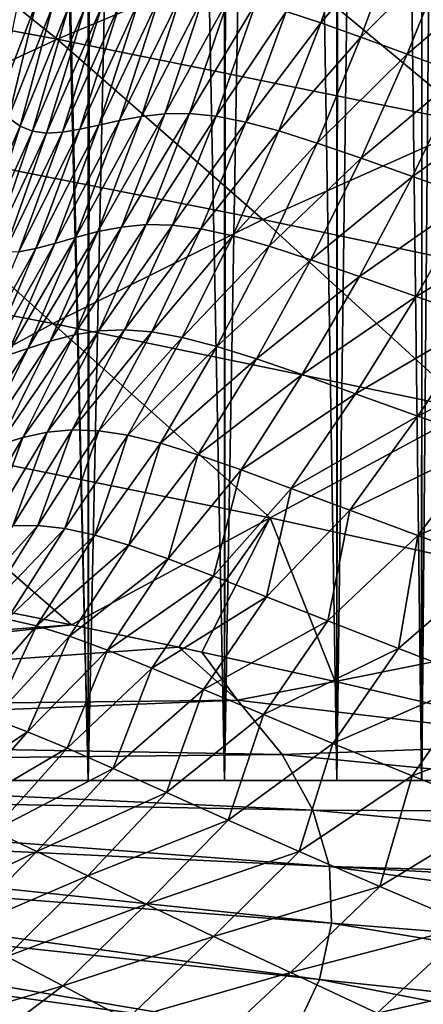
# Model space of a CAD drawing. Header units: metres. Extents: x -106 to 264, y -111 to 81.
# Tile 428 of 549: x 213.07 to 216.29, y 26.81 to 34.67. Entities that reach past the tile are written whole.
import ezdxf

# ---------------------------------------------------------------- set-up
doc = ezdxf.new("R2010")
doc.units = ezdxf.units.M
doc.layers.add('solid_20422013', color=7, linetype='CONTINUOUS')

msp = doc.modelspace()

# ---------------------------------------------------------------- linework, layer by layer
at = {"layer": 'solid_20422013'}
for points in [[(212.332138, 28.6, 11.699291), (213.616867, 28.6, 10.176958), (212.431763, 80.599998, 11.595023)], [(213.617081, 28.6, -10.176676), (212.332336, 28.6, -11.699088), (212.362701, 80.599998, -11.668878)], [(213.617081, 28.6, -10.176676), (212.362701, 80.599998, -11.668878), (213.625641, 80.599998, -10.165876)], [(213.616867, 28.6, 10.176958), (213.693375, 80.599998, 10.073905), (212.431763, 80.599998, 11.595023)], [(213.616867, 28.6, 10.176958), (214.706955, 28.6, 8.524329), (213.693375, 80.599998, 10.073905)], [(213.617081, 28.6, -10.176676), (213.625641, 80.599998, -10.165876), (214.703796, 80.599998, -8.528988)], [(214.707153, 28.6, -8.523974), (213.617081, 28.6, -10.176676), (214.703796, 80.599998, -8.528988)], [(214.706955, 28.6, 8.524329), (214.764145, 80.599998, 8.424852), (213.693375, 80.599998, 10.073905)], [(214.707153, 28.6, -8.523974), (214.703796, 80.599998, -8.528988), (215.596176, 80.599998, -6.762979)], [(214.706955, 28.6, 8.524329), (215.603226, 28.6, 6.74699), (214.764145, 80.599998, 8.424852)], [(215.603409, 28.6, -6.74657), (214.707153, 28.6, -8.523974), (215.596176, 80.599998, -6.762979)], [(215.603226, 28.6, 6.74699), (215.643997, 80.599998, 6.651483), (214.764145, 80.599998, 8.424852)], [(215.603409, 28.6, -6.74657), (215.596176, 80.599998, -6.762979), (216.271927, 80.599998, -4.917704)], [(215.603226, 28.6, 6.74699), (216.280167, 28.6, 4.890793), (215.643997, 80.599998, 6.651483)], [(216.280319, 28.6, -4.890322), (215.603409, 28.6, -6.74657), (216.271927, 80.599998, -4.917704)], [(216.280167, 28.6, 4.890793), (216.306488, 80.599998, 4.802981), (215.643997, 80.599998, 6.651483)], [(216.280319, 28.6, -4.890322), (216.271927, 80.599998, -4.917704), (216.733643, 80.599998, -2.992233)], [(216.280167, 28.6, 4.890793), (216.740433, 28.6, 2.955278), (216.306488, 80.599998, 4.802981)], [(216.740524, 28.6, -2.95477), (216.280319, 28.6, -4.890322), (216.733643, 80.599998, -2.992233)], [(211.670349, 35.881321, 179.235413), (210.007172, 35.144966, 183.126587), (213.370224, 34.519207, 184.437714)], [(215.057434, 35.227051, 180.472458), (211.670349, 35.881321, 179.235413), (213.370224, 34.519207, 184.437714)], [(216.72496, 35.849876, 176.538177), (215.057434, 35.227051, 180.472458), (218.42688, 34.52216, 181.682068)], [(215.476151, 34.650517, 114.297859), (215.19957, 34.740532, 110.431084), (215.781815, 35.543297, 114.406242)], [(215.476151, 34.650517, 114.297859), (215.781815, 35.543297, 114.406242), (216.11702, 35.409126, 118.074699)], [(215.79509, 34.536419, 117.939491), (215.476151, 34.650517, 114.297859), (216.11702, 35.409126, 118.074699)], [(215.79509, 34.536419, 117.939491), (216.11702, 35.409126, 118.074699), (216.507065, 35.253883, 121.507347)], [(216.165283, 34.399014, 121.348358), (215.79509, 34.536419, 117.939491), (216.507065, 35.253883, 121.507347)], [(216.165283, 34.399014, 121.348358), (216.507065, 35.253883, 121.507347), (216.961548, 35.08004, 124.704338)], [(215.057434, 35.227051, 180.472458), (213.370224, 34.519207, 184.437714), (216.720154, 33.840881, 185.718018)], [(218.42688, 34.52216, 181.682068), (215.057434, 35.227051, 180.472458), (216.720154, 33.840881, 185.718018)], [(213.370224, 34.519207, 184.437714), (210.007172, 35.144966, 183.126587), (211.682587, 33.735542, 188.388702)], [(216.596512, 34.240299, 124.525902), (216.165283, 34.399014, 121.348358), (216.961548, 35.08004, 124.704338)], [(212.886215, 33.98082, 38.731827), (213.067062, 34.850914, 38.732494), (213.202393, 34.807354, 46.123032)], [(213.703094, 33.833626, 83.034523), (214.024094, 34.83099, 83.038803), (214.185562, 34.853378, 88.117828)], [(213.866653, 33.869877, 88.115326), (213.703094, 33.833626, 83.034523), (214.185562, 34.853378, 88.117828)], [(213.866653, 33.869877, 88.115326), (214.185562, 34.853378, 88.117828), (214.357544, 34.867527, 92.973442)], [(214.041763, 33.901814, 92.967506), (213.866653, 33.869877, 88.115326), (214.357544, 34.867527, 92.973442)], [(214.041763, 33.901814, 92.967506), (214.357544, 34.867527, 92.973442), (214.541885, 34.86787, 97.621994)], [(214.228531, 33.922359, 97.606575), (214.041763, 33.901814, 92.967506), (214.541885, 34.86787, 97.621994)], [(214.228531, 33.922359, 97.606575), (214.541885, 34.86787, 97.621994), (214.740448, 34.848858, 102.079758)], [(214.427078, 33.924469, 102.047951), (214.228531, 33.922359, 97.606575), (214.740448, 34.848858, 102.079758)], [(214.427078, 33.924469, 102.047951), (214.740448, 34.848858, 102.079758), (214.957092, 34.806595, 106.353539)], [(212.979752, 33.890446, 46.116367), (212.886215, 33.98082, 38.731827), (213.202393, 34.807354, 46.123032)], [(212.979752, 33.890446, 46.116367), (213.202393, 34.807354, 46.123032), (213.331177, 34.779175, 53.167686)], [(213.073608, 33.824509, 53.153835), (212.979752, 33.890446, 46.116367), (213.331177, 34.779175, 53.167686)], [(213.073608, 33.824509, 53.153835), (213.331177, 34.779175, 53.167686), (213.458649, 34.76606, 59.855347)], [(213.173752, 33.783478, 59.835644), (213.073608, 33.824509, 53.153835), (213.458649, 34.76606, 59.855347)], [(213.173752, 33.783478, 59.835644), (213.458649, 34.76606, 59.855347), (213.58963, 34.768211, 66.163895)], [(213.285675, 33.768272, 66.14325), (213.173752, 33.783478, 59.835644), (213.58963, 34.768211, 66.163895)], [(213.285675, 33.768272, 66.14325), (213.58963, 34.768211, 66.163895), (213.726974, 34.783169, 72.102959)], [(213.411743, 33.776009, 72.086594), (213.285675, 33.768272, 66.14325), (213.726974, 34.783169, 72.102959)], [(213.411743, 33.776009, 72.086594), (213.726974, 34.783169, 72.102959), (213.871536, 34.805832, 77.713737)], [(213.551193, 33.80006, 77.703873), (213.411743, 33.776009, 72.086594), (213.871536, 34.805832, 77.713737)], [(213.551193, 33.80006, 77.703873), (213.871536, 34.805832, 77.713737), (214.024094, 34.83099, 83.038803)], [(213.703094, 33.833626, 83.034523), (213.551193, 33.80006, 77.703873), (214.024094, 34.83099, 83.038803)], [(214.640045, 33.903091, 106.298691), (214.427078, 33.924469, 102.047951), (214.957092, 34.806595, 106.353539)], [(214.640045, 33.903091, 106.298691), (214.957092, 34.806595, 106.353539), (215.19957, 34.740532, 110.431084)], [(214.875168, 33.857216, 110.348946), (214.640045, 33.903091, 106.298691), (215.19957, 34.740532, 110.431084)], [(214.875168, 33.857216, 110.348946), (215.19957, 34.740532, 110.431084), (215.476151, 34.650517, 114.297859)], [(215.140732, 33.78632, 114.186874), (214.875168, 33.857216, 110.348946), (215.476151, 34.650517, 114.297859)], [(215.140732, 33.78632, 114.186874), (215.476151, 34.650517, 114.297859), (215.79509, 34.536419, 117.939491)], [(215.445084, 33.689899, 117.800751), (215.140732, 33.78632, 114.186874), (215.79509, 34.536419, 117.939491)], [(215.445084, 33.689899, 117.800751), (215.79509, 34.536419, 117.939491), (216.165283, 34.399014, 121.348358)], [(213.370224, 34.519207, 184.437714), (211.682587, 33.735542, 188.388702), (215.012085, 33.077908, 189.739395)], [(216.720154, 33.840881, 185.718018), (213.370224, 34.519207, 184.437714), (215.012085, 33.077908, 189.739395)], [(215.79715, 33.568314, 121.185059), (215.445084, 33.689899, 117.800751), (216.165283, 34.399014, 121.348358)], [(215.79715, 33.568314, 121.185059), (216.165283, 34.399014, 121.348358), (216.596512, 34.240299, 124.525902)], [(216.20668, 33.423077, 124.342575), (215.79715, 33.568314, 121.185059), (216.596512, 34.240299, 124.525902)], [(216.20668, 33.423077, 124.342575), (216.596512, 34.240299, 124.525902), (217.098572, 34.062355, 127.474197)], [(216.683487, 33.255795, 127.276642), (216.20668, 33.423077, 124.342575), (217.098572, 34.062355, 127.474197)], [(213.516113, 32.935524, 88.114639), (213.866653, 33.869877, 88.115326), (214.041763, 33.901814, 92.967506)], [(213.693878, 32.981987, 92.963249), (213.516113, 32.935524, 88.114639), (214.041763, 33.901814, 92.967506)], [(213.693878, 32.981987, 92.963249), (214.041763, 33.901814, 92.967506), (214.228531, 33.922359, 97.606575)], [(213.882523, 33.018929, 97.592552), (213.693878, 32.981987, 92.963249), (214.228531, 33.922359, 97.606575)], [(213.882523, 33.018929, 97.592552), (214.228531, 33.922359, 97.606575), (214.427078, 33.924469, 102.047951)], [(214.080582, 33.03809, 102.017159), (213.882523, 33.018929, 97.592552), (214.427078, 33.924469, 102.047951)], [(214.080582, 33.03809, 102.017159), (214.427078, 33.924469, 102.047951), (214.640045, 33.903091, 106.298691)], [(214.289597, 33.033504, 106.244377), (214.080582, 33.03809, 102.017159), (214.640045, 33.903091, 106.298691)], [(214.289597, 33.033504, 106.244377), (214.640045, 33.903091, 106.298691), (214.875168, 33.857216, 110.348946)], [(212.715729, 33.005779, 46.110317), (212.979752, 33.890446, 46.116367), (213.073608, 33.824509, 53.153835)], [(212.778122, 32.910179, 53.1408), (212.715729, 33.005779, 46.110317), (213.073608, 33.824509, 53.153835)], [(212.778122, 32.910179, 53.1408), (213.073608, 33.824509, 53.153835), (213.173752, 33.783478, 59.835644)], [(213.199402, 32.847065, 77.695648), (213.551193, 33.80006, 77.703873), (213.703094, 33.833626, 83.034523)], [(213.350708, 32.887806, 83.032043), (213.199402, 32.847065, 77.695648), (213.703094, 33.833626, 83.034523)], [(213.350708, 32.887806, 83.032043), (213.703094, 33.833626, 83.034523), (213.866653, 33.869877, 88.115326)], [(213.516113, 32.935524, 88.114639), (213.350708, 32.887806, 83.032043), (213.866653, 33.869877, 88.115326)], [(214.517212, 33.003819, 110.266861), (214.289597, 33.033504, 106.244377), (214.875168, 33.857216, 110.348946)], [(214.517212, 33.003819, 110.266861), (214.875168, 33.857216, 110.348946), (215.140732, 33.78632, 114.186874)], [(216.720154, 33.840881, 185.718018), (215.012085, 33.077908, 189.739395), (218.353073, 32.369804, 191.00351)], [(211.682587, 33.735542, 188.388702), (210.014236, 32.885612, 192.27803), (213.335556, 32.249386, 193.669266)], [(215.012085, 33.077908, 189.739395), (211.682587, 33.735542, 188.388702), (213.335556, 32.249386, 193.669266)], [(212.853683, 32.847397, 59.816887), (212.778122, 32.910179, 53.1408), (213.173752, 33.783478, 59.835644)], [(212.853683, 32.847397, 59.816887), (213.173752, 33.783478, 59.835644), (213.285675, 33.768272, 66.14325)], [(212.948532, 32.818882, 66.123741), (212.853683, 32.847397, 59.816887), (213.285675, 33.768272, 66.14325)], [(212.948532, 32.818882, 66.123741), (213.285675, 33.768272, 66.14325), (213.411743, 33.776009, 72.086594)], [(213.064529, 32.821396, 72.071609), (212.948532, 32.818882, 66.123741), (213.411743, 33.776009, 72.086594)], [(213.064529, 32.821396, 72.071609), (213.411743, 33.776009, 72.086594), (213.551193, 33.80006, 77.703873)], [(213.199402, 32.847065, 77.695648), (213.064529, 32.821396, 72.071609), (213.551193, 33.80006, 77.703873)], [(214.771744, 32.948219, 114.075478), (214.517212, 33.003819, 110.266861), (215.140732, 33.78632, 114.186874)], [(214.771744, 32.948219, 114.075478), (215.140732, 33.78632, 114.186874), (215.445084, 33.689899, 117.800751)], [(215.061569, 32.865929, 117.66124), (214.771744, 32.948219, 114.075478), (215.445084, 33.689899, 117.800751)], [(215.061569, 32.865929, 117.66124), (215.445084, 33.689899, 117.800751), (215.79715, 33.568314, 121.185059)], [(215.395615, 32.756969, 121.02076), (215.061569, 32.865929, 117.66124), (215.79715, 33.568314, 121.185059)], [(215.395615, 32.756969, 121.02076), (215.79715, 33.568314, 121.185059), (216.20668, 33.423077, 124.342575)], [(215.7836, 32.622463, 124.158134), (215.395615, 32.756969, 121.02076), (216.20668, 33.423077, 124.342575)], [(215.7836, 32.622463, 124.158134), (216.20668, 33.423077, 124.342575), (216.683487, 33.255795, 127.276642)], [(216.235275, 32.463612, 127.077995), (215.7836, 32.622463, 124.158134), (216.683487, 33.255795, 127.276642)], [(216.235275, 32.463612, 127.077995), (216.683487, 33.255795, 127.276642), (217.237335, 33.068062, 129.990906)], [(215.012085, 33.077908, 189.739395), (213.335556, 32.249386, 193.669266), (216.674469, 31.557903, 194.959579)], [(213.504425, 32.157562, 97.579071), (213.882523, 33.018929, 97.592552), (214.080582, 33.03809, 102.017159)], [(213.70137, 32.189987, 101.986748), (213.504425, 32.157562, 97.579071), (214.080582, 33.03809, 102.017159)], [(213.70137, 32.189987, 101.986748), (214.080582, 33.03809, 102.017159), (214.289597, 33.033504, 106.244377)], [(213.905975, 32.198364, 106.190292), (213.70137, 32.189987, 101.986748), (214.289597, 33.033504, 106.244377)], [(213.905975, 32.198364, 106.190292), (214.289597, 33.033504, 106.244377), (214.517212, 33.003819, 110.266861)], [(218.353073, 32.369804, 191.00351), (215.012085, 33.077908, 189.739395), (216.674469, 31.557903, 194.959579)], [(216.760345, 32.281616, 129.785217), (216.235275, 32.463612, 127.077995), (217.237335, 33.068062, 129.990906)], [(213.13475, 32.049774, 88.114655), (213.516113, 32.935524, 88.114639), (213.693878, 32.981987, 92.963249)], [(213.31459, 32.107765, 92.959656), (213.13475, 32.049774, 88.114655), (213.693878, 32.981987, 92.963249)], [(213.31459, 32.107765, 92.959656), (213.693878, 32.981987, 92.963249), (213.882523, 33.018929, 97.592552)], [(213.504425, 32.157562, 97.579071), (213.31459, 32.107765, 92.959656), (213.882523, 33.018929, 97.592552)], [(214.125732, 32.181095, 110.184853), (213.905975, 32.198364, 106.190292), (214.517212, 33.003819, 110.266861)], [(214.125732, 32.181095, 110.184853), (214.517212, 33.003819, 110.266861), (214.771744, 32.948219, 114.075478)], [(214.369003, 32.137177, 113.964073), (214.125732, 32.181095, 110.184853), (214.771744, 32.948219, 114.075478)], [(214.369003, 32.137177, 113.964073), (214.771744, 32.948219, 114.075478), (215.061569, 32.865929, 117.66124)], [(213.335556, 32.249386, 193.669266), (210.014236, 32.885612, 192.27803), (211.721466, 31.372654, 197.42836)], [(212.817184, 31.946024, 77.687874), (213.199402, 32.847065, 77.695648), (213.350708, 32.887806, 83.032043)], [(212.967896, 31.992804, 83.030205), (212.817184, 31.946024, 77.687874), (213.350708, 32.887806, 83.032043)], [(212.967896, 31.992804, 83.030205), (213.350708, 32.887806, 83.032043), (213.516113, 32.935524, 88.114639)], [(213.13475, 32.049774, 88.114655), (212.967896, 31.992804, 83.030205), (213.516113, 32.935524, 88.114639)], [(212.68634, 31.918543, 72.056831), (213.064529, 32.821396, 72.071609), (213.199402, 32.847065, 77.695648)], [(212.817184, 31.946024, 77.687874), (212.68634, 31.918543, 72.056831), (213.199402, 32.847065, 77.695648)], [(214.644165, 32.065632, 117.521721), (214.369003, 32.137177, 113.964073), (215.061569, 32.865929, 117.66124)], [(214.644165, 32.065632, 117.521721), (215.061569, 32.865929, 117.66124), (215.395615, 32.756969, 121.02076)], [(214.960129, 31.966242, 120.856552), (214.644165, 32.065632, 117.521721), (215.395615, 32.756969, 121.02076)], [(214.960129, 31.966242, 120.856552), (215.395615, 32.756969, 121.02076), (215.7836, 32.622463, 124.158134)], [(215.326508, 31.839823, 123.973976), (214.960129, 31.966242, 120.856552), (215.7836, 32.622463, 124.158134)], [(215.326508, 31.839823, 123.973976), (215.7836, 32.622463, 124.158134), (216.235275, 32.463612, 127.077995)], [(215.753036, 31.687262, 126.879868), (215.326508, 31.839823, 123.973976), (216.235275, 32.463612, 127.077995)], [(215.753036, 31.687262, 126.879868), (216.235275, 32.463612, 127.077995), (216.760345, 32.281616, 129.785217)], [(213.335556, 32.249386, 193.669266), (211.721466, 31.372654, 197.42836), (215.070282, 30.697485, 198.712433)], [(216.674469, 31.557903, 194.959579), (213.335556, 32.249386, 193.669266), (215.070282, 30.697485, 198.712433)], [(216.249329, 31.509445, 129.580353), (215.753036, 31.687262, 126.879868), (216.760345, 32.281616, 129.785217)], [(216.249329, 31.509445, 129.580353), (216.760345, 32.281616, 129.785217), (217.367554, 32.077694, 132.289734)], [(213.094727, 31.33811, 97.566757), (213.504425, 32.157562, 97.579071), (213.70137, 32.189987, 101.986748)], [(213.290009, 31.380503, 101.957413), (213.094727, 31.33811, 97.566757), (213.70137, 32.189987, 101.986748)], [(213.290009, 31.380503, 101.957413), (213.70137, 32.189987, 101.986748), (213.905975, 32.198364, 106.190292)], [(213.489883, 31.3986, 106.137238), (213.290009, 31.380503, 101.957413), (213.905975, 32.198364, 106.190292)], [(213.489883, 31.3986, 106.137238), (213.905975, 32.198364, 106.190292), (214.125732, 32.181095, 110.184853)], [(213.701706, 31.390621, 110.103882), (213.489883, 31.3986, 106.137238), (214.125732, 32.181095, 110.184853)], [(213.701706, 31.390621, 110.103882), (214.125732, 32.181095, 110.184853), (214.369003, 32.137177, 113.964073)], [(212.72316, 31.211803, 88.115997), (213.13475, 32.049774, 88.114655), (213.31459, 32.107765, 92.959656)], [(212.904373, 31.278591, 92.957306), (212.72316, 31.211803, 88.115997), (213.31459, 32.107765, 92.959656)], [(212.904373, 31.278591, 92.957306), (213.31459, 32.107765, 92.959656), (213.504425, 32.157562, 97.579071)], [(213.094727, 31.33811, 97.566757), (212.904373, 31.278591, 92.957306), (213.504425, 32.157562, 97.579071)], [(213.933807, 31.355434, 113.853783), (213.701706, 31.390621, 110.103882), (214.369003, 32.137177, 113.964073)], [(213.933807, 31.355434, 113.853783), (214.369003, 32.137177, 113.964073), (214.644165, 32.065632, 117.521721)], [(212.555328, 31.147625, 83.029701), (212.967896, 31.992804, 83.030205), (213.13475, 32.049774, 88.114655)], [(212.72316, 31.211803, 88.115997), (212.555328, 31.147625, 83.029701), (213.13475, 32.049774, 88.114655)], [(214.194504, 31.291924, 117.383476), (213.933807, 31.355434, 113.853783), (214.644165, 32.065632, 117.521721)], [(214.194504, 31.291924, 117.383476), (214.644165, 32.065632, 117.521721), (214.960129, 31.966242, 120.856552)], [(216.824081, 31.307255, 132.086121), (216.249329, 31.509445, 129.580353), (217.367554, 32.077694, 132.289734)], [(214.492661, 31.19969, 120.693848), (214.194504, 31.291924, 117.383476), (214.960129, 31.966242, 120.856552)], [(214.492661, 31.19969, 120.693848), (214.960129, 31.966242, 120.856552), (215.326508, 31.839823, 123.973976)], [(214.837769, 31.07929, 123.791595), (214.492661, 31.19969, 120.693848), (215.326508, 31.839823, 123.973976)], [(214.837769, 31.07929, 123.791595), (215.326508, 31.839823, 123.973976), (215.753036, 31.687262, 126.879868)], [(215.239441, 30.931358, 126.683823), (214.837769, 31.07929, 123.791595), (215.753036, 31.687262, 126.879868)], [(215.239441, 30.931358, 126.683823), (215.753036, 31.687262, 126.879868), (216.249329, 31.509445, 129.580353)], [(216.674469, 31.557903, 194.959579), (215.070282, 30.697485, 198.712433), (218.425888, 29.958836, 199.907272)], [(215.707184, 30.756516, 129.377853), (215.239441, 30.931358, 126.683823), (216.249329, 31.509445, 129.580353)], [(215.707184, 30.756516, 129.377853), (216.249329, 31.509445, 129.580353), (216.824081, 31.307255, 132.086121)], [(212.823151, 30.605108, 101.400764), (213.094727, 31.33811, 97.566757), (213.290009, 31.380503, 101.957413)], [(213.015564, 30.633251, 105.541862), (212.823151, 30.605108, 101.400764), (213.290009, 31.380503, 101.957413)], [(213.015564, 30.633251, 105.541862), (213.290009, 31.380503, 101.957413), (213.489883, 31.3986, 106.137238)], [(213.215759, 30.635771, 109.47023), (213.015564, 30.633251, 105.541862), (213.489883, 31.3986, 106.137238)], [(213.215759, 30.635771, 109.47023), (213.489883, 31.3986, 106.137238), (213.701706, 31.390621, 110.103882)], [(213.431717, 30.611464, 113.185089), (213.215759, 30.635771, 109.47023), (213.701706, 31.390621, 110.103882)], [(213.431717, 30.611464, 113.185089), (213.701706, 31.390621, 110.103882), (213.933807, 31.355434, 113.853783)], [(211.721466, 31.372654, 197.42836), (212.502045, 30.037626, 201.743774), (213.485031, 29.842205, 202.089035)], [(215.070282, 30.697485, 198.712433), (211.721466, 31.372654, 197.42836), (213.485031, 29.842205, 202.089035)], [(212.63208, 30.553551, 97.046227), (212.904373, 31.278591, 92.957306), (213.094727, 31.33811, 97.566757)], [(212.823151, 30.605108, 101.400764), (212.63208, 30.553551, 97.046227), (213.094727, 31.33811, 97.566757)], [(213.671371, 30.55913, 116.685699), (213.431717, 30.611464, 113.185089), (213.933807, 31.355434, 113.853783)], [(213.671371, 30.55913, 116.685699), (213.933807, 31.355434, 113.853783), (214.194504, 31.291924, 117.383476)], [(216.249619, 30.55537, 131.885117), (215.707184, 30.756516, 129.377853), (216.824081, 31.307255, 132.086121)], [(216.249619, 30.55537, 131.885117), (216.824081, 31.307255, 132.086121), (217.485138, 31.081577, 134.412018)], [(213.943039, 30.47805, 119.973953), (213.671371, 30.55913, 116.685699), (214.194504, 31.291924, 117.383476)], [(213.943039, 30.47805, 119.973953), (214.194504, 31.291924, 117.383476), (214.492661, 31.19969, 120.693848)], [(214.255737, 30.368484, 123.057205), (213.943039, 30.47805, 119.973953), (214.492661, 31.19969, 120.693848)], [(214.255737, 30.368484, 123.057205), (214.492661, 31.19969, 120.693848), (214.837769, 31.07929, 123.791595)], [(214.618576, 30.23082, 125.94352), (214.255737, 30.368484, 123.057205), (214.837769, 31.07929, 123.791595)], [(214.618576, 30.23082, 125.94352), (214.837769, 31.07929, 123.791595), (215.239441, 30.931358, 126.683823)], [(216.874557, 30.328508, 134.220795), (216.249619, 30.55537, 131.885117), (217.485138, 31.081577, 134.412018)], [(215.040634, 30.065437, 128.640976), (214.618576, 30.23082, 125.94352), (215.239441, 30.931358, 126.683823)], [(215.040634, 30.065437, 128.640976), (215.239441, 30.931358, 126.683823), (215.707184, 30.756516, 129.377853)], [(215.530396, 29.872694, 131.160278), (215.040634, 30.065437, 128.640976), (215.707184, 30.756516, 129.377853)], [(215.530396, 29.872694, 131.160278), (215.707184, 30.756516, 129.377853), (216.249619, 30.55537, 131.885117)], [(215.070282, 30.697485, 198.712433), (213.485031, 29.842205, 202.089035), (214.340912, 29.663633, 202.396362)], [(215.070282, 30.697485, 198.712433), (214.340912, 29.663633, 202.396362), (214.523926, 29.624472, 202.462738)], [(215.070282, 30.697485, 198.712433), (214.523926, 29.624472, 202.462738), (215.589767, 29.389231, 202.854843)], [(218.425888, 29.958836, 199.907272), (215.070282, 30.697485, 198.712433), (215.589767, 29.389231, 202.854843)], [(212.56279, 29.908573, 106.034348), (213.015564, 30.633251, 105.541862), (213.215759, 30.635771, 109.47023)], [(212.759232, 29.912037, 109.946022), (212.56279, 29.908573, 106.034348), (213.215759, 30.635771, 109.47023)], [(212.759232, 29.912037, 109.946022), (213.215759, 30.635771, 109.47023), (213.431717, 30.611464, 113.185089)], [(212.970169, 29.887775, 113.638351), (212.759232, 29.912037, 109.946022), (213.431717, 30.611464, 113.185089)], [(212.970169, 29.887775, 113.638351), (213.431717, 30.611464, 113.185089), (213.671371, 30.55913, 116.685699)], [(213.203629, 29.834476, 117.113396), (212.970169, 29.887775, 113.638351), (213.671371, 30.55913, 116.685699)], [(213.203629, 29.834476, 117.113396), (213.671371, 30.55913, 116.685699), (213.943039, 30.47805, 119.973953)], [(216.095352, 29.652895, 133.516144), (215.530396, 29.872694, 131.160278), (216.249619, 30.55537, 131.885117)], [(216.095352, 29.652895, 133.516144), (216.249619, 30.55537, 131.885117), (216.874557, 30.328508, 134.220795)], [(213.468094, 29.751442, 120.376221), (213.203629, 29.834476, 117.113396), (213.943039, 30.47805, 119.973953)], [(213.468094, 29.751442, 120.376221), (213.943039, 30.47805, 119.973953), (214.255737, 30.368484, 123.057205)], [(213.772675, 29.638796, 123.436005), (213.468094, 29.751442, 120.376221), (214.255737, 30.368484, 123.057205)], [(213.772675, 29.638796, 123.436005), (214.255737, 30.368484, 123.057205), (214.618576, 30.23082, 125.94352)], [(216.742966, 29.406343, 135.723663), (216.095352, 29.652895, 133.516144), (216.874557, 30.328508, 134.220795)], [(214.12648, 29.496725, 126.302208), (213.772675, 29.638796, 123.436005), (214.618576, 30.23082, 125.94352)], [(214.12648, 29.496725, 126.302208), (214.618576, 30.23082, 125.94352), (215.040634, 30.065437, 128.640976)], [(214.538651, 29.325407, 128.984436), (214.12648, 29.496725, 126.302208), (215.040634, 30.065437, 128.640976)], [(214.538651, 29.325407, 128.984436), (215.040634, 30.065437, 128.640976), (215.530396, 29.872694, 131.160278)], [(206.945435, 29.356541, 205.011185), (213.485031, 29.842205, 202.089035), (212.502045, 30.037626, 201.743774)], [(212.619507, 29.165459, 116.344383), (212.970169, 29.887775, 113.638351), (213.203629, 29.834476, 117.113396)], [(218.425888, 29.958836, 199.907272), (215.589767, 29.389231, 202.854843), (217.707336, 28.896646, 203.62648)], [(207.216217, 29.152647, 205.577713), (213.485031, 29.842205, 202.089035), (206.945435, 29.356541, 205.011185)], [(207.216217, 29.152647, 205.577713), (214.340912, 29.663633, 202.396362), (213.485031, 29.842205, 202.089035)], [(212.8591, 29.091679, 119.585487), (212.619507, 29.165459, 116.344383), (213.203629, 29.834476, 117.113396)], [(212.8591, 29.091679, 119.585487), (213.203629, 29.834476, 117.113396), (213.468094, 29.751442, 120.376221)], [(215.017395, 29.124956, 131.495468), (214.538651, 29.325407, 128.984436), (215.530396, 29.872694, 131.160278)], [(215.017395, 29.124956, 131.495468), (215.530396, 29.872694, 131.160278), (216.095352, 29.652895, 133.516144)], [(213.132813, 28.988625, 122.63089), (212.8591, 29.091679, 119.585487), (213.468094, 29.751442, 120.376221)], [(213.132813, 28.988625, 122.63089), (213.468094, 29.751442, 120.376221), (213.772675, 29.638796, 123.436005)], [(214.810471, 29.240986, 203.569168), (214.340912, 29.663633, 202.396362), (207.216217, 29.152647, 205.577713)], [(214.810471, 29.240986, 203.569168), (214.523926, 29.624472, 202.462738), (214.340912, 29.663633, 202.396362)], [(215.570267, 28.89543, 133.850952), (215.017395, 29.124956, 131.495468), (216.095352, 29.652895, 133.516144)], [(215.570267, 28.89543, 133.850952), (216.095352, 29.652895, 133.516144), (216.742966, 29.406343, 135.723663)], [(213.449142, 28.856279, 125.490768), (213.132813, 28.988625, 122.63089), (213.772675, 29.638796, 123.436005)], [(213.449142, 28.856279, 125.490768), (213.772675, 29.638796, 123.436005), (214.12648, 29.496725, 126.302208)], [(214.810471, 29.240986, 203.569168), (215.589767, 29.389231, 202.854843), (214.523926, 29.624472, 202.462738)], [(213.816589, 28.69463, 128.175354), (213.449142, 28.856279, 125.490768), (214.12648, 29.496725, 126.302208)], [(213.816589, 28.69463, 128.175354), (214.12648, 29.496725, 126.302208), (214.538651, 29.325407, 128.984436)], [(214.810471, 29.240986, 203.569168), (217.707336, 28.896646, 203.62648), (215.589767, 29.389231, 202.854843)], [(216.204727, 28.636883, 136.066605), (215.570267, 28.89543, 133.850952), (216.742966, 29.406343, 135.723663)], [(216.204727, 28.636883, 136.066605), (216.742966, 29.406343, 135.723663), (217.480484, 29.133295, 137.797989)], [(214.243118, 28.503601, 130.696671), (213.816589, 28.69463, 128.175354), (214.538651, 29.325407, 128.984436)], [(214.243118, 28.503601, 130.696671), (214.538651, 29.325407, 128.984436), (215.017395, 29.124956, 131.495468)], [(214.810471, 29.240986, 203.569168), (207.216217, 29.152647, 205.577713), (207.434921, 28.941744, 206.163712)], [(215.166656, 28.805614, 204.779068), (214.810471, 29.240986, 203.569168), (207.434921, 28.941744, 206.163712)], [(215.166656, 28.805614, 204.779068), (217.707336, 28.896646, 203.62648), (214.810471, 29.240986, 203.569168)], [(214.735779, 28.283026, 133.069748), (214.243118, 28.503601, 130.696671), (215.017395, 29.124956, 131.495468)], [(214.735779, 28.283026, 133.069748), (215.017395, 29.124956, 131.495468), (215.570267, 28.89543, 133.850952)], [(216.927734, 28.349209, 138.158554), (216.204727, 28.636883, 136.066605), (217.480484, 29.133295, 137.797989)], [(212.297775, 28.437588, 119.70649), (212.8591, 29.091679, 119.585487), (213.132813, 28.988625, 122.63089)], [(215.166656, 28.805614, 204.779068), (207.434921, 28.941744, 206.163712), (207.600006, 28.725353, 206.764954)], [(212.297775, 28.437588, 119.70649), (213.132813, 28.988625, 122.63089), (212.558273, 28.332563, 122.732468)], [(212.558273, 28.332563, 122.732468), (213.132813, 28.988625, 122.63089), (213.449142, 28.856279, 125.490768)], [(215.301559, 28.032722, 135.309921), (214.735779, 28.283026, 133.069748), (215.570267, 28.89543, 133.850952)], [(215.166656, 28.805614, 204.779068), (220.014572, 28.338869, 204.403976), (217.707336, 28.896646, 203.62648)], [(215.301559, 28.032722, 135.309921), (215.570267, 28.89543, 133.850952), (216.204727, 28.636883, 136.066605)], [(215.411453, 28.361572, 206.013062), (215.166656, 28.805614, 204.779068), (207.600006, 28.725353, 206.764954)], [(212.558273, 28.332563, 122.732468), (213.449142, 28.856279, 125.490768), (212.858978, 28.19762, 125.577507)], [(212.858978, 28.19762, 125.577507), (213.449142, 28.856279, 125.490768), (213.816589, 28.69463, 128.175354)], [(215.411453, 28.361572, 206.013062), (220.014572, 28.338869, 204.403976), (215.166656, 28.805614, 204.779068)], [(215.411453, 28.361572, 206.013062), (207.600006, 28.725353, 206.764954), (207.710281, 28.505035, 207.37709)], [(212.858978, 28.19762, 125.577507), (213.816589, 28.69463, 128.175354), (213.208099, 28.03256, 128.253052)], [(213.208099, 28.03256, 128.253052), (213.816589, 28.69463, 128.175354), (214.243118, 28.503601, 130.696671)], [(215.947372, 27.752481, 137.432571), (215.301559, 28.032722, 135.309921), (216.204727, 28.636883, 136.066605)], [(215.947372, 27.752481, 137.432571), (216.204727, 28.636883, 136.066605), (216.927734, 28.349209, 138.158554)], [(213.617081, 28.6, -10.176676), (207.549545, 28.6, -15.231689), (212.332336, 28.6, -11.699088)], [(214.707153, 28.6, -8.523974), (207.549545, 28.6, -15.231689), (213.617081, 28.6, -10.176676)], [(215.603409, 28.6, -6.74657), (207.549545, 28.6, -15.231689), (214.707153, 28.6, -8.523974)], [(216.280319, 28.6, -4.890322), (207.549545, 28.6, -15.231689), (215.603409, 28.6, -6.74657)], [(216.740524, 28.6, -2.95477), (207.549545, 28.6, -15.231689), (216.280319, 28.6, -4.890322)], [(216.969986, 28.6, -0.994345), (207.549545, 28.6, -15.231689), (216.740524, 28.6, -2.95477)], [(216.969955, 28.6, 0.994871), (207.549545, 28.6, -15.231689), (216.969986, 28.6, -0.994345)], [(216.740433, 28.6, 2.955278), (207.549545, 28.6, -15.231689), (216.969955, 28.6, 0.994871)], [(216.280167, 28.6, 4.890793), (207.549545, 28.6, -15.231689), (216.740433, 28.6, 2.955278)], [(215.603226, 28.6, 6.74699), (207.549545, 28.6, -15.231689), (216.280167, 28.6, 4.890793)], [(214.706955, 28.6, 8.524329), (207.549545, 28.6, -15.231689), (215.603226, 28.6, 6.74699)], [(213.616867, 28.6, 10.176958), (207.549545, 28.6, -15.231689), (214.706955, 28.6, 8.524329)], [(212.332138, 28.6, 11.699291), (207.549545, 28.6, -15.231689), (213.616867, 28.6, 10.176958)], [(215.543076, 27.912123, 207.26207), (207.710281, 28.505035, 207.37709), (207.764969, 28.282381, 207.995728)], [(215.543076, 27.912123, 207.26207), (215.411453, 28.361572, 206.013062), (207.710281, 28.505035, 207.37709)], [(213.208099, 28.03256, 128.253052), (214.243118, 28.503601, 130.696671), (213.613281, 27.837105, 130.772308)], [(213.613281, 27.837105, 130.772308), (214.243118, 28.503601, 130.696671), (214.735779, 28.283026, 133.069748)], [(215.411453, 28.361572, 206.013062), (222.373093, 27.719492, 205.211151), (220.014572, 28.338869, 204.403976)], [(215.543076, 27.912123, 207.26207), (222.373093, 27.719492, 205.211151), (215.411453, 28.361572, 206.013062)], [(216.676514, 27.440922, 139.455551), (215.947372, 27.752481, 137.432571), (216.927734, 28.349209, 138.158554)], [(215.560593, 27.460564, 208.516922), (207.764969, 28.282381, 207.995728), (207.763702, 28.058992, 208.616409)], [(215.560593, 27.460564, 208.516922), (215.543076, 27.912123, 207.26207), (207.764969, 28.282381, 207.995728)], [(213.613281, 27.837105, 130.772308), (214.735779, 28.283026, 133.069748), (214.081329, 27.610859, 133.150787)], [(214.081329, 27.610859, 133.150787), (214.735779, 28.283026, 133.069748), (215.301559, 28.032722, 135.309921)], [(212.248688, 27.564793, 125.770859), (212.858978, 28.19762, 125.577507), (213.208099, 28.03256, 128.253052)], [(215.463913, 27.010214, 209.768433), (207.763702, 28.058992, 208.616409), (207.706512, 27.836481, 209.23465)], [(215.463913, 27.010214, 209.768433), (215.560593, 27.460564, 208.516922), (207.763702, 28.058992, 208.616409)], [(212.581665, 27.394129, 128.438263), (212.248688, 27.564793, 125.770859), (213.208099, 28.03256, 128.253052)], [(212.581665, 27.394129, 128.438263), (213.208099, 28.03256, 128.253052), (213.613281, 27.837105, 130.772308)], [(214.081329, 27.610859, 133.150787), (215.301559, 28.032722, 135.309921), (214.619034, 27.353422, 135.404129)], [(214.619034, 27.353422, 135.404129), (215.301559, 28.032722, 135.309921), (215.947372, 27.752481, 137.432571)], [(215.253754, 26.564379, 211.007401), (207.706512, 27.836481, 209.23465), (207.593826, 27.616451, 209.845993)], [(215.253754, 26.564379, 211.007401), (215.463913, 27.010214, 209.768433), (207.706512, 27.836481, 209.23465)], [(212.96788, 27.192062, 130.956375), (212.581665, 27.394129, 128.438263), (213.613281, 27.837105, 130.772308)], [(212.96788, 27.192062, 130.956375), (213.613281, 27.837105, 130.772308), (214.081329, 27.610859, 133.150787)], [(215.543076, 27.912123, 207.26207), (223.196564, 27.495531, 205.483734), (222.373093, 27.719492, 205.211151)], [(223.310684, 26.846703, 207.289093), (223.196564, 27.495531, 205.483734), (215.543076, 27.912123, 207.26207)], [(223.310684, 26.846703, 207.289093), (215.543076, 27.912123, 207.26207), (215.560593, 27.460564, 208.516922)], [(214.619034, 27.353422, 135.404129), (215.947372, 27.752481, 137.432571), (215.233017, 27.064327, 137.548157)], [(215.233017, 27.064327, 137.548157), (215.947372, 27.752481, 137.432571), (216.676514, 27.440922, 139.455551)], [(214.931717, 26.126331, 212.224731), (207.593826, 27.616451, 209.845993), (207.426468, 27.400486, 210.446045)], [(214.931717, 26.126331, 212.224731), (215.253754, 26.564379, 211.007401), (207.593826, 27.616451, 209.845993)], [(213.413895, 26.957979, 133.341202), (212.96788, 27.192062, 130.956375), (214.081329, 27.610859, 133.150787)], [(213.413895, 26.957979, 133.341202), (214.081329, 27.610859, 133.150787), (214.619034, 27.353422, 135.404129)], [(223.269089, 26.185387, 209.127014), (215.560593, 27.460564, 208.516922), (215.463913, 27.010214, 209.768433)], [(223.269089, 26.185387, 209.127014), (223.310684, 26.846703, 207.289093), (215.560593, 27.460564, 208.516922)], [(214.500168, 25.699286, 213.411514), (207.426468, 27.400486, 210.446045), (207.205673, 27.190142, 211.030487)], [(214.500168, 25.699286, 213.411514), (214.931717, 26.126331, 212.224731), (207.426468, 27.400486, 210.446045)], [(215.233017, 27.064327, 137.548157), (216.676514, 27.440922, 139.455551), (215.926132, 26.741766, 139.601196)], [(215.926132, 26.741766, 139.601196), (216.676514, 27.440922, 139.455551), (217.487869, 27.095182, 141.399841)], [(213.926254, 26.691261, 135.608795), (213.413895, 26.957979, 133.341202), (214.619034, 27.353422, 135.404129)], [(213.926254, 26.691261, 135.608795), (214.619034, 27.353422, 135.404129), (215.233017, 27.064327, 137.548157)], [(213.962311, 25.286373, 214.559036), (207.205673, 27.190142, 211.030487), (206.933029, 26.986931, 211.595123)], [(213.962311, 25.286373, 214.559036), (214.500168, 25.699286, 213.411514), (207.205673, 27.190142, 211.030487)], [(212.231628, 26.610706, 130.792313), (212.96788, 27.192062, 130.956375), (213.413895, 26.957979, 133.341202)], [(214.511139, 26.391151, 137.775436), (213.926254, 26.691261, 135.608795), (215.233017, 27.064327, 137.548157)], [(214.511139, 26.391151, 137.775436), (215.233017, 27.064327, 137.548157), (215.926132, 26.741766, 139.601196)], [(215.926132, 26.741766, 139.601196), (217.487869, 27.095182, 141.399841), (216.69783, 26.382681, 141.58403)], [(213.322128, 24.890623, 215.658875), (206.933029, 26.986931, 211.595123), (206.610535, 26.792316, 212.135864)], [(213.322128, 24.890623, 215.658875), (213.962311, 25.286373, 214.559036), (206.933029, 26.986931, 211.595123)], [(223.064148, 25.527639, 210.955032), (215.463913, 27.010214, 209.768433), (215.253754, 26.564379, 211.007401)], [(223.064148, 25.527639, 210.955032), (223.269089, 26.185387, 209.127014), (215.463913, 27.010214, 209.768433)], [(212.642548, 26.374998, 133.186554), (212.231628, 26.610706, 130.792313), (213.413895, 26.957979, 133.341202)], [(212.642548, 26.374998, 133.186554), (213.413895, 26.957979, 133.341202), (213.926254, 26.691261, 135.608795)]]:
    msp.add_3dface(points, dxfattribs=at)

doc.saveas('drawing.dxf')
